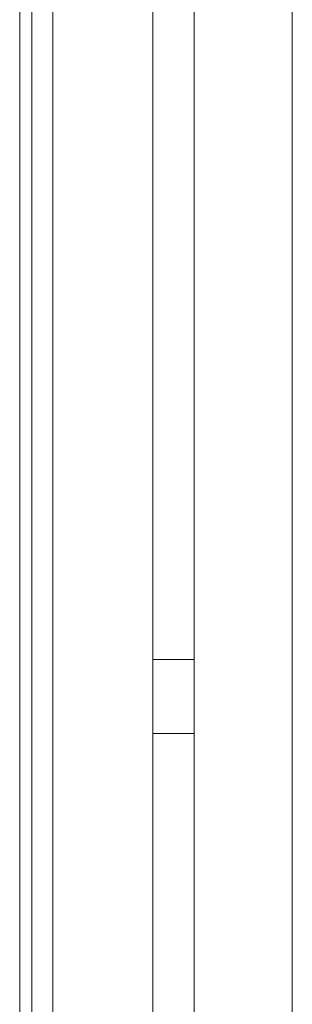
# Model space of a CAD drawing. Header units: inches. Extents: x 424 to 2043, y -237 to 445.
# Tile 684 of 965: x 855.731 to 855.879, y 225.41 to 225.944. Entities that reach past the tile are written whole.
import ezdxf

# ---------------------------------------------------------------- set-up
doc = ezdxf.new("R2010")
doc.units = ezdxf.units.IN
doc.header["$MEASUREMENT"] = 0
doc.layers.add('A-DOOR', color=31, linetype='Continuous', lineweight=9)
doc.layers.add('A-FLOR-HRAL', color=11, linetype='Continuous', lineweight=9)

# ---------------------------------------------------------------- blocks, each defined once
blk = doc.blocks.new('Railing - Railing-201793-Section 1')
at = {"layer": 'A-FLOR-HRAL'}
for p, q in [((-121.06069, 10.5), (-121.08313, 10.5)), ((-121.06069, 10.5), (-121.08313, 10.5)), ((-121.08313, 10.46), (-121.06069, 10.46)), ((-121.08313, 10.46), (-121.06069, 10.46))]:
    blk.add_line(p, q, dxfattribs=at)
blk = doc.blocks.new('5-panel_Bi-fold_external_door_10806 - Type 1-235262-Section 1')
at = {"layer": 'A-DOOR'}
for p, q in [((-121.13734, 12.348), (-121.13734, 9.6)), ((-121.00742, 9.6), (-121.00742, 12.348)), ((-121.15533, 12.26143), (-121.15533, 9.70307)), ((-121.14879, 12.26271), (-121.14879, 9.70179)), ((-121.08313, 12.25), (-121.08313, 9.685)), ((-121.06069, 9.685), (-121.06069, 12.25))]:
    blk.add_line(p, q, dxfattribs=at)

msp = doc.modelspace()

# ---------------------------------------------------------------- block references
at = {"layer": 'A-DOOR'}
msp.add_blockref('5-panel_Bi-fold_external_door_10806 - Type 1-235262-Section 1', (976.88654, 215.09721), dxfattribs=at)
at = {"layer": 'A-FLOR-HRAL'}
msp.add_blockref('Railing - Railing-201793-Section 1', (976.88654, 215.09721), dxfattribs=at)

doc.saveas('drawing.dxf')
